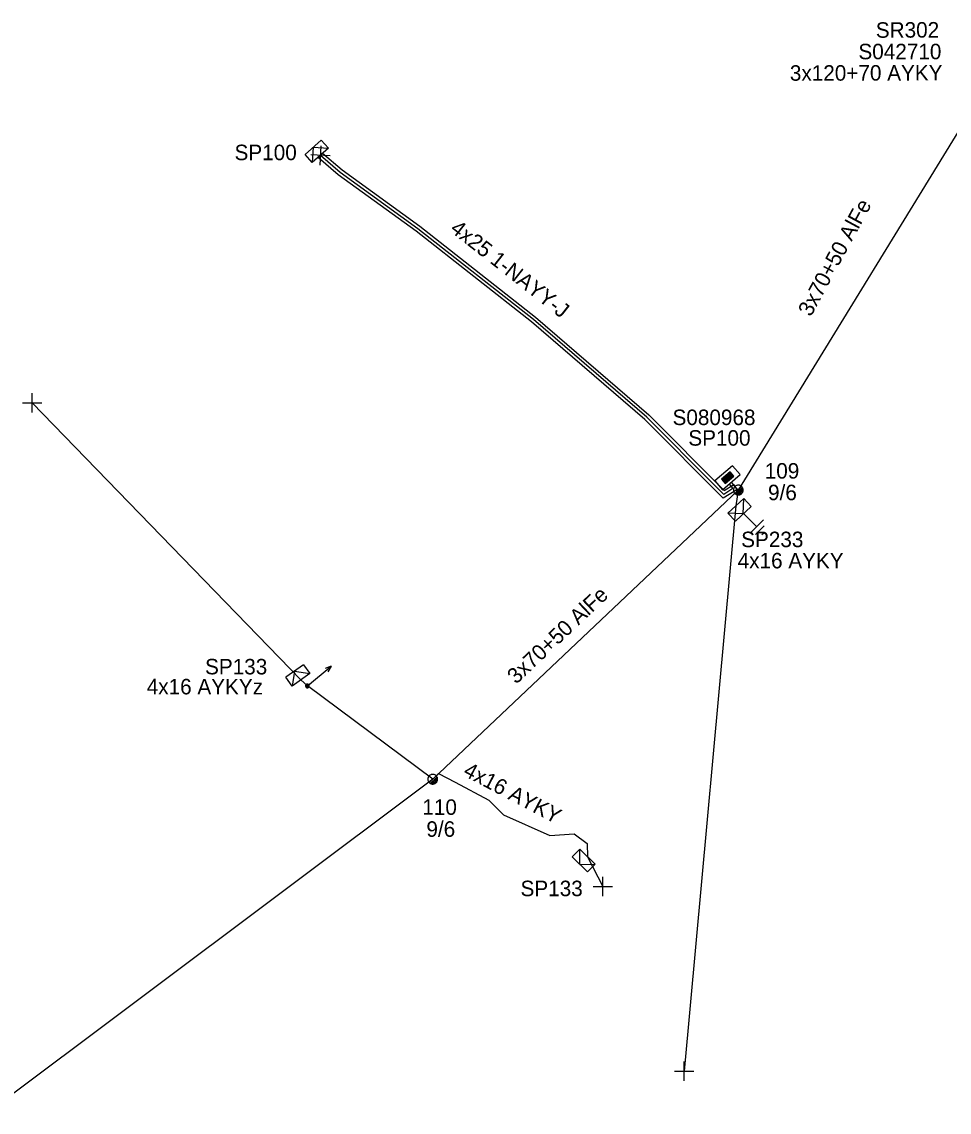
# Model space of a CAD drawing. Extents: x -748492 to -735633, y -1146251 to -1139940.
# Drawn here: x -743222.1 to -743162.3, y -1140805.8 to -1140735.4 of the extents above; entities that cross this region are included whole.
import ezdxf

# ---------------------------------------------------------------- set-up
doc = ezdxf.new("R2010")
doc.units = 0
for name, color, linetype in [('Vrstva 1', 7, 'Continuous'), ('Vrstva 12', 7, 'Continuous'), ('Vrstva 13', 7, 'Continuous'), ('Vrstva 14', 7, 'Continuous'), ('Vrstva 15', 7, 'Continuous'), ('Vrstva 2', 7, 'Continuous'), ('Vrstva 20', 7, 'Continuous'), ('Vrstva 28', 7, 'Continuous'), ('Vrstva 29', 7, 'Continuous'), ('Vrstva 30', 7, 'Continuous'), ('Vrstva 31', 7, 'Continuous'), ('Vrstva 33', 7, 'Continuous'), ('Vrstva 34', 7, 'Continuous'), ('Vrstva 5', 7, 'Continuous'), ('Vrstva 52', 7, 'Continuous'), ('Vrstva 54', 7, 'Continuous'), ('Vrstva 55', 7, 'Continuous'), ('Vrstva 59', 7, 'Continuous'), ('Vrstva 6', 7, 'Continuous'), ('Vrstva 8', 7, 'Continuous'), ('Vrstva 9', 7, 'Continuous')]:
    doc.layers.add(name, color=color, linetype=linetype)

# ---------------------------------------------------------------- blocks, each defined once
blk = doc.blocks.new('NN440')
at = {"layer": 'Vrstva 2'}
for points in [[(0.63, 0), (0.63, 0.06), (0.62, 0.13), (0.6, 0.19), (0.58, 0.25), (0.55, 0.31), (0.51, 0.37), (0.47, 0.42), (0.42, 0.46), (0.37, 0.51), (0.32, 0.54), (0.26, 0.57), (0.2, 0.59), (0.13, 0.61), (0.07, 0.62), (0, 0.63), (-0.06, 0.62), (-0.13, 0.61), (-0.19, 0.59), (-0.26, 0.57), (-0.31, 0.54), (-0.37, 0.51), (-0.42, 0.46), (-0.47, 0.42), (-0.51, 0.37), (-0.54, 0.31), (-0.57, 0.25), (-0.6, 0.19), (-0.62, 0.13), (-0.63, 0.06), (-0.63, 0), (-0.63, -0.07), (-0.62, -0.14), (-0.6, -0.2), (-0.57, -0.26), (-0.54, -0.32), (-0.51, -0.37), (-0.47, -0.43), (-0.42, -0.47), (-0.37, -0.51), (-0.31, -0.55), (-0.26, -0.58), (-0.19, -0.6), (-0.13, -0.62), (-0.06, -0.63), (0, -0.63), (0.07, -0.63), (0.13, -0.62), (0.2, -0.6), (0.26, -0.58), (0.32, -0.55), (0.37, -0.51), (0.42, -0.47), (0.47, -0.43), (0.51, -0.37), (0.55, -0.32), (0.58, -0.26), (0.6, -0.2), (0.62, -0.14), (0.63, -0.07), (0.63, 0)], [(-0.63, 0), (0.63, 0)], [(-0.6, -0.18), (0.57, -0.18)], [(-0.51, -0.32), (0.5, -0.32)], [(-0.37, -0.47), (0.35, -0.47)]]:
    blk.add_lwpolyline(points, dxfattribs=at)
blk = doc.blocks.new('NN560')
at = {"layer": 'Vrstva 2'}
for points in [[(1.999, -0.001), (1.59, 0.141)], [(0, -0.001), (1.999, -0.001)], [(1.999, -0.001), (1.59, -0.134)]]:
    blk.add_lwpolyline(points, dxfattribs=at)
blk = doc.blocks.new('NN800')
at = {"layer": 'Vrstva 1'}
for points in [[(-0.442, 0.442), (0.442, -0.442)], [(-0.442, -0.442), (0.442, 0.442)]]:
    blk.add_lwpolyline(points, dxfattribs=at)
blk = doc.blocks.new('NN620')
at = {"layer": 'Vrstva 8'}
for points in [[(0.752, 0.004), (-0.748, 0.004)], [(-0.748, 0.004), (-0.748, -0.746)], [(0.752, -0.746), (0.752, 0.004)], [(0.368, -0.18), (-0.376, -0.18)], [(-0.376, -0.18), (-0.376, -0.558)], [(-0.376, -0.558), (0.368, -0.558)], [(0.321, -0.227), (-0.329, -0.227)], [(-0.329, -0.227), (-0.329, -0.51)], [(-0.329, -0.51), (0.321, -0.51)], [(0.274, -0.274), (-0.281, -0.274)], [(-0.281, -0.274), (-0.281, -0.463)], [(-0.281, -0.463), (0.274, -0.463)], [(0.227, -0.321), (-0.234, -0.321)], [(-0.234, -0.321), (-0.234, -0.416)], [(-0.234, -0.416), (0.227, -0.416)], [(-0.193, -0.369), (0.185, -0.369)], [(0.227, -0.416), (0.227, -0.321)], [(0.274, -0.463), (0.274, -0.274)], [(0.321, -0.51), (0.321, -0.227)], [(0.368, -0.558), (0.368, -0.18)], [(-0.748, -0.746), (0.752, -0.746)]]:
    blk.add_lwpolyline(points, dxfattribs=at)
blk = doc.blocks.new('NN630')
at = {"layer": 'Vrstva 9'}
for points in [[(-0.003, -0.7), (-0.703, 0)], [(-0.703, -0.7), (-0.703, 0), (0.697, 0), (0.697, -0.7)], [(-0.703, -0.7), (0.697, -0.7)], [(-0.003, -0.7), (0.697, 0)]]:
    blk.add_lwpolyline(points, dxfattribs=at)
blk = doc.blocks.new('NN810')
at = {"layer": 'Vrstva 14'}
for points in [[(0.004, -0.64), (0.004, -1.89)], [(0.629, -1.89), (-0.621, -1.89)], [(0.388, -2.2), (-0.399, -2.2)], [(0.004, -2.515), (-0.124, -2.515)], [(0.137, -2.515), (0.004, -2.515)]]:
    blk.add_lwpolyline(points, dxfattribs=at)
blk = doc.blocks.new('NN500')
at = {"layer": 'Vrstva 2'}
for points in [[(0, -0.24), (0.02, -0.23), (0.05, -0.23), (0.07, -0.22), (0.09, -0.22), (0.12, -0.2), (0.14, -0.19), (0.16, -0.18), (0.17, -0.16), (0.19, -0.14), (0.2, -0.12), (0.21, -0.1), (0.22, -0.07), (0.23, -0.05), (0.23, -0.02), (0.23, 0), (0.23, 0.02), (0.23, 0.05), (0.22, 0.07), (0.21, 0.1), (0.2, 0.12), (0.19, 0.14), (0.17, 0.16), (0.16, 0.17), (0.14, 0.19), (0.12, 0.2), (0.09, 0.21), (0.07, 0.22), (0.05, 0.23), (0.02, 0.23), (0, 0.23), (-0.03, 0.23), (-0.05, 0.23), (-0.07, 0.22), (-0.1, 0.21), (-0.12, 0.2), (-0.14, 0.19), (-0.16, 0.17), (-0.18, 0.16), (-0.19, 0.14), (-0.2, 0.12), (-0.22, 0.1), (-0.22, 0.07), (-0.23, 0.05), (-0.23, 0.02), (-0.24, 0), (-0.23, -0.02), (-0.23, -0.05), (-0.22, -0.07), (-0.22, -0.1), (-0.2, -0.12), (-0.19, -0.14), (-0.18, -0.16), (-0.16, -0.18), (-0.14, -0.19), (-0.12, -0.2), (-0.1, -0.22), (-0.07, -0.22), (-0.05, -0.23), (-0.03, -0.23), (0, -0.24)], [(0, -0.24), (0.02, -0.23), (0.05, -0.23), (0.07, -0.22), (0.09, -0.22), (0.12, -0.2), (0.14, -0.19), (0.16, -0.18), (0.17, -0.16), (0.19, -0.14), (0.2, -0.12), (0.21, -0.1), (0.22, -0.07), (0.23, -0.05), (0.23, -0.02), (0.23, 0), (0.23, 0.02), (0.23, 0.05), (0.22, 0.07), (0.21, 0.1), (0.2, 0.12), (0.19, 0.14), (0.17, 0.16), (0.16, 0.17), (0.14, 0.19), (0.12, 0.2), (0.09, 0.21), (0.07, 0.22), (0.05, 0.23), (0.02, 0.23), (0, 0.23), (-0.03, 0.23), (-0.05, 0.23), (-0.07, 0.22), (-0.1, 0.21), (-0.12, 0.2), (-0.14, 0.19), (-0.16, 0.17), (-0.18, 0.16), (-0.19, 0.14), (-0.2, 0.12), (-0.22, 0.1), (-0.22, 0.07), (-0.23, 0.05), (-0.23, 0.02), (-0.24, 0), (-0.23, -0.02), (-0.23, -0.05), (-0.22, -0.07), (-0.22, -0.1), (-0.2, -0.12), (-0.19, -0.14), (-0.18, -0.16), (-0.16, -0.18), (-0.14, -0.19), (-0.12, -0.2), (-0.1, -0.22), (-0.07, -0.22), (-0.05, -0.23), (-0.03, -0.23), (0, -0.24)], [(0, -0.21), (0.02, -0.2), (0.04, -0.2), (0.06, -0.2), (0.08, -0.19), (0.1, -0.18), (0.12, -0.17), (0.14, -0.15), (0.15, -0.14), (0.16, -0.12), (0.18, -0.1), (0.19, -0.08), (0.19, -0.06), (0.2, -0.04), (0.2, -0.02), (0.2, 0), (0.2, 0.02), (0.2, 0.04), (0.19, 0.06), (0.19, 0.08), (0.18, 0.1), (0.16, 0.12), (0.15, 0.14), (0.14, 0.15), (0.12, 0.17), (0.1, 0.18), (0.08, 0.19), (0.06, 0.19), (0.04, 0.2), (0.02, 0.2), (0, 0.2), (-0.02, 0.2), (-0.04, 0.2), (-0.06, 0.19), (-0.08, 0.19), (-0.1, 0.18), (-0.12, 0.17), (-0.14, 0.15), (-0.15, 0.14), (-0.17, 0.12), (-0.18, 0.1), (-0.19, 0.08), (-0.2, 0.06), (-0.2, 0.04), (-0.21, 0.02), (-0.21, 0), (-0.21, -0.02), (-0.2, -0.04), (-0.2, -0.06), (-0.19, -0.08), (-0.18, -0.1), (-0.17, -0.12), (-0.15, -0.14), (-0.14, -0.15), (-0.12, -0.17), (-0.1, -0.18), (-0.08, -0.19), (-0.06, -0.2), (-0.04, -0.2), (-0.02, -0.2), (0, -0.21)], [(0, -0.18), (0.02, -0.18), (0.04, -0.17), (0.05, -0.17), (0.07, -0.16), (0.09, -0.15), (0.1, -0.14), (0.12, -0.13), (0.13, -0.12), (0.14, -0.1), (0.15, -0.09), (0.16, -0.07), (0.17, -0.05), (0.17, -0.04), (0.17, -0.02), (0.17, 0), (0.17, 0.02), (0.17, 0.04), (0.17, 0.05), (0.16, 0.07), (0.15, 0.09), (0.14, 0.1), (0.13, 0.12), (0.12, 0.13), (0.1, 0.14), (0.09, 0.15), (0.07, 0.16), (0.05, 0.17), (0.04, 0.17), (0.02, 0.17), (0, 0.18), (-0.02, 0.17), (-0.04, 0.17), (-0.06, 0.17), (-0.07, 0.16), (-0.09, 0.15), (-0.1, 0.14), (-0.12, 0.13), (-0.13, 0.12), (-0.14, 0.1), (-0.15, 0.09), (-0.16, 0.07), (-0.17, 0.05), (-0.17, 0.04), (-0.18, 0.02), (-0.18, 0), (-0.18, -0.02), (-0.17, -0.04), (-0.17, -0.05), (-0.16, -0.07), (-0.15, -0.09), (-0.14, -0.1), (-0.13, -0.12), (-0.12, -0.13), (-0.1, -0.14), (-0.09, -0.15), (-0.07, -0.16), (-0.06, -0.17), (-0.04, -0.17), (-0.02, -0.18), (0, -0.18)], [(0, -0.15), (0.01, -0.15), (0.03, -0.14), (0.04, -0.14), (0.06, -0.13), (0.07, -0.13), (0.08, -0.12), (0.1, -0.11), (0.11, -0.1), (0.12, -0.09), (0.13, -0.07), (0.13, -0.06), (0.14, -0.05), (0.14, -0.03), (0.14, -0.02), (0.14, 0), (0.14, 0.01), (0.14, 0.03), (0.14, 0.04), (0.13, 0.06), (0.13, 0.07), (0.12, 0.09), (0.11, 0.1), (0.1, 0.11), (0.08, 0.12), (0.07, 0.13), (0.06, 0.13), (0.04, 0.14), (0.03, 0.14), (0.01, 0.14), (0, 0.15), (-0.02, 0.14), (-0.03, 0.14), (-0.05, 0.14), (-0.06, 0.13), (-0.07, 0.13), (-0.09, 0.12), (-0.1, 0.11), (-0.11, 0.1), (-0.12, 0.09), (-0.13, 0.07), (-0.13, 0.06), (-0.14, 0.04), (-0.14, 0.03), (-0.15, 0.01), (-0.15, 0), (-0.15, -0.02), (-0.14, -0.03), (-0.14, -0.05), (-0.13, -0.06), (-0.13, -0.07), (-0.12, -0.09), (-0.11, -0.1), (-0.1, -0.11), (-0.09, -0.12), (-0.07, -0.13), (-0.06, -0.13), (-0.05, -0.14), (-0.03, -0.14), (-0.02, -0.15), (0, -0.15)], [(0, -0.12), (0.01, -0.12), (0.02, -0.11), (0.03, -0.11), (0.05, -0.11), (0.06, -0.1), (0.07, -0.09), (0.08, -0.09), (0.09, -0.08), (0.09, -0.07), (0.1, -0.06), (0.11, -0.05), (0.11, -0.04), (0.11, -0.02), (0.11, -0.01), (0.12, 0), (0.11, 0.01), (0.11, 0.02), (0.11, 0.04), (0.11, 0.05), (0.1, 0.06), (0.09, 0.07), (0.09, 0.08), (0.08, 0.09), (0.07, 0.09), (0.06, 0.1), (0.05, 0.11), (0.03, 0.11), (0.02, 0.11), (0.01, 0.12), (0, 0.12), (-0.01, 0.12), (-0.03, 0.11), (-0.04, 0.11), (-0.05, 0.11), (-0.06, 0.1), (-0.07, 0.09), (-0.08, 0.09), (-0.09, 0.08), (-0.1, 0.07), (-0.1, 0.06), (-0.11, 0.05), (-0.11, 0.04), (-0.12, 0.02), (-0.12, 0.01), (-0.12, 0), (-0.12, -0.01), (-0.12, -0.02), (-0.11, -0.04), (-0.11, -0.05), (-0.1, -0.06), (-0.1, -0.07), (-0.09, -0.08), (-0.08, -0.09), (-0.07, -0.09), (-0.06, -0.1), (-0.05, -0.11), (-0.04, -0.11), (-0.03, -0.11), (-0.01, -0.12), (0, -0.12)], [(0, -0.09), (0.01, -0.09), (0.02, -0.09), (0.03, -0.08), (0.03, -0.08), (0.04, -0.08), (0.05, -0.07), (0.06, -0.07), (0.06, -0.06), (0.07, -0.05), (0.07, -0.04), (0.08, -0.04), (0.08, -0.03), (0.08, -0.02), (0.09, -0.01), (0.09, 0), (0.09, 0.01), (0.08, 0.02), (0.08, 0.03), (0.08, 0.03), (0.07, 0.04), (0.07, 0.05), (0.06, 0.06), (0.06, 0.06), (0.05, 0.07), (0.04, 0.07), (0.03, 0.08), (0.03, 0.08), (0.02, 0.08), (0.01, 0.09), (0, 0.09), (-0.01, 0.09), (-0.02, 0.08), (-0.03, 0.08), (-0.04, 0.08), (-0.04, 0.07), (-0.05, 0.07), (-0.06, 0.06), (-0.07, 0.06), (-0.07, 0.05), (-0.08, 0.04), (-0.08, 0.03), (-0.08, 0.03), (-0.09, 0.02), (-0.09, 0.01), (-0.09, 0), (-0.09, -0.01), (-0.09, -0.02), (-0.08, -0.03), (-0.08, -0.04), (-0.08, -0.04), (-0.07, -0.05), (-0.07, -0.06), (-0.06, -0.07), (-0.05, -0.07), (-0.04, -0.08), (-0.04, -0.08), (-0.03, -0.08), (-0.02, -0.09), (-0.01, -0.09), (0, -0.09)], [(0, -0.06), (0, -0.06), (0.01, -0.06), (0.02, -0.05), (0.02, -0.05), (0.03, -0.05), (0.03, -0.05), (0.04, -0.04), (0.04, -0.04), (0.05, -0.03), (0.05, -0.03), (0.05, -0.02), (0.05, -0.02), (0.05, -0.01), (0.06, -0.01), (0.06, 0), (0.06, 0.01), (0.05, 0.01), (0.05, 0.02), (0.05, 0.02), (0.05, 0.03), (0.05, 0.03), (0.04, 0.04), (0.04, 0.04), (0.03, 0.05), (0.03, 0.05), (0.02, 0.05), (0.02, 0.05), (0.01, 0.06), (0, 0.06), (0, 0.06), (-0.01, 0.06), (-0.01, 0.06), (-0.02, 0.05), (-0.02, 0.05), (-0.03, 0.05), (-0.03, 0.05), (-0.04, 0.04), (-0.04, 0.04), (-0.05, 0.03), (-0.05, 0.03), (-0.05, 0.02), (-0.06, 0.02), (-0.06, 0.01), (-0.06, 0.01), (-0.06, 0), (-0.06, -0.01), (-0.06, -0.01), (-0.06, -0.02), (-0.05, -0.02), (-0.05, -0.03), (-0.05, -0.03), (-0.04, -0.04), (-0.04, -0.04), (-0.03, -0.05), (-0.03, -0.05), (-0.02, -0.05), (-0.02, -0.05), (-0.01, -0.06), (-0.01, -0.06), (0, -0.06)], [(0, -0.03), (0, -0.03), (0, -0.03), (0.01, -0.03), (0.01, -0.03), (0.01, -0.02), (0.02, -0.02), (0.02, -0.02), (0.02, -0.02), (0.02, -0.02), (0.02, -0.01), (0.02, -0.01), (0.03, -0.01), (0.03, -0.01), (0.03, 0), (0.03, 0), (0.03, 0), (0.03, 0.01), (0.03, 0.01), (0.02, 0.01), (0.02, 0.01), (0.02, 0.02), (0.02, 0.02), (0.02, 0.02), (0.02, 0.02), (0.01, 0.02), (0.01, 0.02), (0.01, 0.03), (0, 0.03), (0, 0.03), (0, 0.03), (0, 0.03), (-0.01, 0.03), (-0.01, 0.03), (-0.01, 0.02), (-0.02, 0.02), (-0.02, 0.02), (-0.02, 0.02), (-0.02, 0.02), (-0.02, 0.02), (-0.03, 0.01), (-0.03, 0.01), (-0.03, 0.01), (-0.03, 0.01), (-0.03, 0), (-0.03, 0), (-0.03, 0), (-0.03, -0.01), (-0.03, -0.01), (-0.03, -0.01), (-0.03, -0.01), (-0.02, -0.02), (-0.02, -0.02), (-0.02, -0.02), (-0.02, -0.02), (-0.02, -0.02), (-0.01, -0.03), (-0.01, -0.03), (-0.01, -0.03), (0, -0.03), (0, -0.03)], [(0.23, 0), (0.7, 0)]]:
    blk.add_lwpolyline(points, dxfattribs=at)

msp = doc.modelspace()

# ---------------------------------------------------------------- linework, layer by layer
at = {"layer": 'Vrstva 1'}
for points in [[(-743158.56, -1140737.421), (-743175.88, -1140765.63)], [(-743175.88, -1140765.63), (-743195.6, -1140784.29), (-743224.28, -1140805.78)]]:
    msp.add_lwpolyline(points, dxfattribs=at)
at = {"layer": 'Vrstva 20'}
msp.add_lwpolyline([(-743175.965, -1140765.62), (-743176.85, -1140766.163), (-743181.916, -1140761.077), (-743189.217, -1140754.784), (-743196.671, -1140748.93), (-743201.694, -1140745.287), (-743202.98, -1140744.182), (-743202.72, -1140743.878), (-743201.446, -1140744.973), (-743196.429, -1140748.61), (-743188.963, -1140754.476), (-743181.644, -1140760.783), (-743176.79, -1140765.657), (-743176.175, -1140765.28)], close=True, dxfattribs=at)
at = {"layer": 'Vrstva 5'}
msp.add_lwpolyline([(-743175.88, -1140765.63), (-743176.326, -1140765.113)], dxfattribs=at)
at = {"layer": 'Vrstva 52'}
for points in [[(-743176.477, -1140765.244), (-743176.222, -1140765.539), (-743176.82, -1140765.91), (-743177.452, -1140765.276), (-743181.78, -1140760.93), (-743189.09, -1140754.63), (-743196.55, -1140748.77), (-743201.57, -1140745.13), (-743202.85, -1140744.03)], [(-743175.88, -1140765.63), (-743176.03, -1140766.65)], [(-743195.6, -1140784.29), (-743195.22, -1140783.92), (-743194.15, -1140784.489), (-743191.97, -1140785.65), (-743191.02, -1140786.59), (-743188.05, -1140787.93), (-743186.46, -1140787.82), (-743185.64, -1140788.43), (-743185.61, -1140789.29)]]:
    msp.add_lwpolyline(points, dxfattribs=at)
at = {"layer": 'Vrstva 54'}
msp.add_lwpolyline([(-743195.6, -1140784.29), (-743203.69, -1140778.27), (-743204.11, -1140777.881)], dxfattribs=at)
at = {"layer": 'Vrstva 59'}
for points in [[(-743204.11, -1140777.881), (-743221.44, -1140760)], [(-743176.03, -1140766.65), (-743179.38, -1140803.13)], [(-743185.61, -1140789.29), (-743184.615, -1140791.207)]]:
    msp.add_lwpolyline(points, dxfattribs=at)

# ---------------------------------------------------------------- block references
at = {"layer": 'Vrstva 13', "yscale": 0.5}
for name, p, xscale, rotation in [('NN440', (-743175.88, -1140765.63), 0.49999999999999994, 53.14197505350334), ('NN500', (-743203.69, -1140778.271), 0.5, 39.336000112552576), ('NN440', (-743195.6, -1140784.29), 0.5, 42.47150002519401)]:
    msp.add_blockref(name, p, dxfattribs=dict(at, xscale=xscale, rotation=rotation))
at = {"layer": 'Vrstva 13', "rotation": 39.336294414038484}
msp.add_blockref('NN560', (-743203.69, -1140778.27), dxfattribs=at)
at = {"layer": 'Vrstva 15', "rotation": 44.69546512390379}
msp.add_blockref('NN810', (-743176.03, -1140766.65), dxfattribs=at)
at = {"layer": 'Vrstva 28', "rotation": -139.22958393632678}
msp.add_blockref('NN620', (-743176.326, -1140765.113), dxfattribs=at)
at = {"layer": 'Vrstva 31'}
for p, rotation in [((-743202.85, -1140744.03), -138.36646062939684), ((-743176.03, -1140766.65), 43.135204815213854), ((-743204.11, -1140777.88), -144.55168623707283), ((-743185.61, -1140789.29), -44.66496241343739)]:
    msp.add_blockref('NN630', p, dxfattribs=dict(at, rotation=rotation))
at = {"layer": 'Vrstva 34'}
for p, rotation in [((-743202.85, -1140744.03), -138.36646062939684), ((-743221.44, -1140760), 44.99999995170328), ((-743184.615, -1140791.207), 45), ((-743179.38, -1140803.13), 45)]:
    msp.add_blockref('NN800', p, dxfattribs=dict(at, rotation=rotation))

# ---------------------------------------------------------------- texts
at = {"layer": 'Vrstva 12'}
msp.add_text('9/6', height=1, dxfattribs=at).set_placement((-743173.958, -1140766.285))
msp.add_text('9/6', height=1, rotation=0.08, dxfattribs=at).set_placement((-743196.006, -1140788.008))
at = {"layer": 'Vrstva 14'}
msp.add_text('109', height=1, dxfattribs=at).set_placement((-743174.172, -1140764.89))
msp.add_text('110', height=1, rotation=359.842, dxfattribs=at).set_placement((-743196.272, -1140786.588))
at = {"layer": 'Vrstva 2'}
for rotation, p in [(61.56, (-743171.197, -1140754.49)), (43.418, (-743190.215, -1140778.197))]:
    msp.add_text('3x70+50 AlFe', height=1, rotation=rotation, dxfattribs=at).set_placement(p)
at = {"layer": 'Vrstva 29'}
msp.add_text('S042710', height=1, rotation=0.032, dxfattribs=at).set_placement((-743168.125, -1140737.83))
msp.add_text('S080968', height=1, dxfattribs=at).set_placement((-743180.122, -1140761.437))
at = {"layer": 'Vrstva 30'}
msp.add_text('SR302', height=1, rotation=0.25, dxfattribs=at).set_placement((-743167, -1140736.443))
msp.add_text('SP100', height=1, dxfattribs=at).set_placement((-743179.103, -1140762.765))
at = {"layer": 'Vrstva 33'}
for s, p in [('SP100', (-743208.388, -1140744.341)), ('SP233', (-743175.691, -1140769.315))]:
    msp.add_text(s, height=1, dxfattribs=at).set_placement(p)
for rotation, p in [(359.945, (-743210.293, -1140777.524)), (0.003, (-743189.931, -1140791.839))]:
    msp.add_text('SP133', height=1, rotation=rotation, dxfattribs=at).set_placement(p)
at = {"layer": 'Vrstva 54'}
for s, rotation, p in [('4x25 1-NAYY-J', 321.85, (-743194.537, -1140748.901)), ('4x16 AYKY', 332.298, (-743193.697, -1140784.022))]:
    msp.add_text(s, height=1, rotation=rotation, dxfattribs=at).set_placement(p)
msp.add_text('4x16 AYKY', height=1, dxfattribs=at).set_placement((-743175.919, -1140770.683))
at = {"layer": 'Vrstva 55'}
msp.add_text('4x16 AYKYz', height=1, rotation=359.919, dxfattribs=at).set_placement((-743214.057, -1140778.812))
at = {"layer": 'Vrstva 6'}
msp.add_text('3x120+70 AYKY', height=1, rotation=0.121, dxfattribs=at).set_placement((-743172.549, -1140739.216))

doc.saveas('drawing.dxf')
